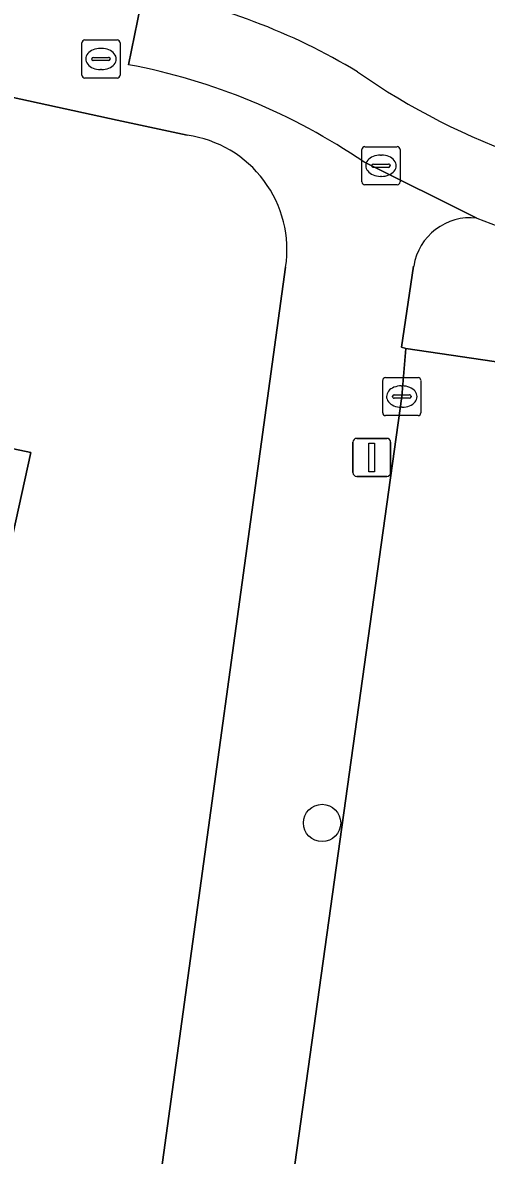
# Model space of a CAD drawing. Extents: x 162172 to 163187, y 382874 to 383685.
# Drawn here: x 163098.41 to 163110.59, y 383020.47 to 383050.22 of the extents above; entities that cross this region are included whole.
import ezdxf

# ---------------------------------------------------------------- set-up
doc = ezdxf.new("R2010")
doc.units = 0
for name, color, linetype in [('IMGEO_Berm_groen', 7, 'Continuous'), ('IMGEO_Boom', 7, 'Continuous'), ('IMGEO_Brandkraan', 7, 'Continuous'), ('IMGEO_Erf', 7, 'Continuous'), ('IMGEO_Kolk', 7, 'Continuous'), ('IMGEO_Lichtmast', 7, 'Continuous'), ('IMGEO_Pand', 7, 'Continuous'), ('IMGEO_Parkeervlak_open', 7, 'Continuous'), ('IMGEO_Rijbaan_lokaal_open', 7, 'Continuous'), ('IMGEO_Voetpad_open', 7, 'Continuous')]:
    doc.layers.add(name, color=color, linetype=linetype)

msp = doc.modelspace()

# ---------------------------------------------------------------- linework, layer by layer
at = {"layer": 'IMGEO_Berm_groen'}
msp.add_lwpolyline([(163108.684, 383043.824), (163108.365, 383041.696), (163108.479, 383041.665), (163116.626, 383040.467), (163114.374, 383024.162), (163120.155, 383024.119), (163125.052, 383037.224), (163123.246, 383037.921), (163124.271, 383040.743)], dxfattribs=at)
for centre, radius, start, end in [((163110.173, 383043.589), 1.507, 83.3954, 171.0253), ((163117.733, 383063.668), 19.996, 248.3206, 266.2243)]:
    msp.add_arc(centre, radius, start, end, dxfattribs=at)
at = {"layer": 'IMGEO_Boom'}
msp.add_circle((163106.279, 383029.201), 0.489, dxfattribs=at)
at = {"layer": 'IMGEO_Brandkraan'}
for p, q in [((163099.971, 383048.84), (163099.971, 383049.692)), ((163100.046, 383049.766), (163100.898, 383049.766)), ((163100.972, 383049.692), (163100.972, 383048.84)), ((163100.459, 383049.546), (163100.484, 383049.546)), ((163100.23, 383049.26), (163100.23, 383049.272)), ((163100.668, 383049.223), (163100.27, 383049.223)), ((163100.273, 383049.309), (163100.671, 383049.309)), ((163100.714, 383049.272), (163100.714, 383049.26)), ((163100.482, 383048.986), (163100.457, 383048.986)), ((163100.898, 383048.766), (163100.046, 383048.766)), ((163107.326, 383046.037), (163107.326, 383046.889)), ((163107.401, 383046.963), (163108.253, 383046.963)), ((163107.814, 383046.743), (163107.839, 383046.743)), ((163108.327, 383046.889), (163108.327, 383046.037)), ((163107.585, 383046.457), (163107.585, 383046.469)), ((163108.023, 383046.42), (163107.625, 383046.42)), ((163107.628, 383046.506), (163108.026, 383046.506)), ((163108.069, 383046.469), (163108.069, 383046.457)), ((163107.837, 383046.183), (163107.812, 383046.183)), ((163108.253, 383045.963), (163107.401, 383045.963))]:
    msp.add_line(p, q, dxfattribs=at)
for points in [[(163099.971, 383048.84), (163099.971, 383049.692)], [(163100.046, 383049.766), (163100.898, 383049.766)], [(163100.972, 383049.692), (163100.972, 383048.84)], [(163100.898, 383048.766), (163100.046, 383048.766)], [(163107.326, 383046.037), (163107.326, 383046.889)], [(163107.401, 383046.963), (163108.253, 383046.963)], [(163108.327, 383046.889), (163108.327, 383046.037)], [(163108.253, 383045.963), (163107.401, 383045.963)]]:
    msp.add_lwpolyline(points, dxfattribs=at)
for centre, radius, start, end in [((163100.048, 383049.69), 0.0765, 91.552, 178.448), ((163100.048, 383049.69), 0.0765, 91.552, 178.448), ((163100.896, 383049.69), 0.0765, 1.552, 88.448), ((163100.896, 383049.69), 0.0765, 1.552, 88.448), ((163100.27, 383049.269), 0.0403, 85.8775, 175.7526), ((163100.267, 383049.259), 0.0366, 178.938, 274.7102), ((163100.671, 383049.266), 0.043, 264.8664, 352.4533), ((163100.675, 383049.271), 0.0386, 1.7309, 96.639), ((163100.048, 383048.842), 0.0765, 181.552, 268.448), ((163100.048, 383048.842), 0.0765, 181.552, 268.448), ((163100.896, 383048.842), 0.0765, 271.552, 358.448), ((163100.896, 383048.842), 0.0765, 271.552, 358.448), ((163107.403, 383046.887), 0.0765, 91.552, 178.448), ((163107.403, 383046.887), 0.0765, 91.552, 178.448), ((163108.251, 383046.887), 0.0765, 1.552, 88.448), ((163108.251, 383046.887), 0.0765, 1.552, 88.448), ((163107.625, 383046.466), 0.0403, 85.8775, 175.7526), ((163107.622, 383046.456), 0.0366, 178.938, 274.7102), ((163108.026, 383046.463), 0.043, 264.8664, 352.4533), ((163108.03, 383046.468), 0.0386, 1.7309, 96.639), ((163107.403, 383046.039), 0.0765, 181.552, 268.448), ((163107.403, 383046.039), 0.0765, 181.552, 268.448), ((163108.251, 383046.039), 0.0765, 271.552, 358.448), ((163108.251, 383046.039), 0.0765, 271.552, 358.448)]:
    msp.add_arc(centre, radius, start, end, dxfattribs=at)
for centre, major_axis, ratio, start_param, end_param in [((163100.458, 383049.266), (-0.387, 0.002), 0.722429, 4.712389, 7.853982), ((163100.483, 383049.266), (-0.39, 0.002), 0.717154, 1.570796, 4.712389), ((163107.813, 383046.463), (-0.387, 0.002), 0.722429, 4.712389, 7.853982), ((163107.838, 383046.463), (-0.39, 0.002), 0.717154, 1.570796, 4.712389)]:
    msp.add_ellipse(centre, major_axis=major_axis, ratio=ratio, start_param=start_param, end_param=end_param, dxfattribs=at)
at = {"layer": 'IMGEO_Erf'}
for points in [[(163102.739, 383047.263), (163100.899, 383047.662), (163090.563, 383049.905), (163088.206, 383050.416), (163083.554, 383051.437), (163068.099, 383054.827), (163062.946, 383055.966), (163057.944, 383057.071), (163048.334, 383059.191), (163036.516, 383061.806), (163026.73, 383063.968), (163002.591, 383069.27), (163000.922, 383069.638), (162977.741, 383074.752), (162971.959, 383048.605), (162942.628, 383055.325), (162944.668, 383064.642), (162947.278, 383076.561), (162948.226, 383080.889), (162947.574, 383081.031), (162947.646, 383081.347), (162942.934, 383082.386), (162889.983, 383094.114)], [(163098.172, 383039.026), (163098.631, 383038.933), (163096.551, 383029.516), (163093.637, 383030.155), (163092.186, 383030.473), (163088.911, 383015.365), (163090.381, 383015.036), (163095.779, 383013.826), (163092.68, 383000), (163090.912, 382992.113), (163093.008, 382991.643), (163092.948, 382991.201), (163097.992, 382990.342), (163099.312, 383000), (163102.12, 383020.545), (163105.322, 383043.799)]]:
    msp.add_lwpolyline(points, dxfattribs=at)
msp.add_arc((163102.316, 383044.253), 3.04, 351.4172, 82.0043, dxfattribs=at)
at = {"layer": 'IMGEO_Kolk'}
for p, q in [((163107.872, 383039.974), (163107.872, 383040.826)), ((163107.947, 383040.9), (163108.799, 383040.9)), ((163108.873, 383040.826), (163108.873, 383039.974)), ((163108.36, 383040.68), (163108.385, 383040.68)), ((163108.131, 383040.394), (163108.131, 383040.406)), ((163108.569, 383040.357), (163108.171, 383040.357)), ((163108.174, 383040.443), (163108.572, 383040.443)), ((163108.615, 383040.406), (163108.615, 383040.394)), ((163108.799, 383039.9), (163107.947, 383039.9)), ((163108.383, 383040.12), (163108.358, 383040.12))]:
    msp.add_line(p, q, dxfattribs=at)
for points in [[(163107.872, 383039.974), (163107.872, 383040.826)], [(163107.947, 383040.9), (163108.799, 383040.9)], [(163108.873, 383040.826), (163108.873, 383039.974)], [(163108.799, 383039.9), (163107.947, 383039.9)]]:
    msp.add_lwpolyline(points, dxfattribs=at)
for centre, radius, start, end in [((163107.949, 383040.824), 0.0765, 91.552, 178.448), ((163107.949, 383040.824), 0.0765, 91.552, 178.448), ((163108.797, 383040.824), 0.0765, 1.552, 88.448), ((163108.797, 383040.824), 0.0765, 1.552, 88.448), ((163108.171, 383040.403), 0.0403, 85.8775, 175.7526), ((163108.168, 383040.393), 0.0366, 178.938, 274.7102), ((163108.572, 383040.4), 0.043, 264.8664, 352.4533), ((163108.576, 383040.405), 0.0386, 1.7309, 96.639), ((163107.949, 383039.976), 0.0765, 181.552, 268.448), ((163107.949, 383039.976), 0.0765, 181.552, 268.448), ((163108.797, 383039.976), 0.0765, 271.552, 358.448), ((163108.797, 383039.976), 0.0765, 271.552, 358.448)]:
    msp.add_arc(centre, radius, start, end, dxfattribs=at)
for centre, major_axis, ratio, start_param, end_param in [((163108.359, 383040.4), (-0.387, 0.002), 0.722429, 4.712389, 7.853982), ((163108.384, 383040.4), (-0.39, 0.002), 0.717154, 1.570796, 4.712389)]:
    msp.add_ellipse(centre, major_axis=major_axis, ratio=ratio, start_param=start_param, end_param=end_param, dxfattribs=at)
at = {"layer": 'IMGEO_Lichtmast'}
for p, q in [((163107.19, 383039.302), (163107.98, 383039.302)), ((163107.98, 383039.302), (163107.19, 383039.302)), ((163107.09, 383038.402), (163107.09, 383039.202)), ((163107.09, 383039.202), (163107.09, 383038.402)), ((163108.08, 383039.202), (163108.08, 383038.402)), ((163108.08, 383038.402), (163108.08, 383039.202)), ((163107.98, 383038.302), (163107.19, 383038.302)), ((163107.19, 383038.302), (163107.98, 383038.302))]:
    msp.add_line(p, q, dxfattribs=at)
msp.add_lwpolyline([(163107.51, 383039.177), (163107.66, 383039.177), (163107.66, 383038.427), (163107.51, 383038.427), (163107.51, 383039.177)], dxfattribs=at)
for centre, start, end in [((163107.19, 383039.202), 90, 180), ((163107.19, 383039.202), 90, 180), ((163107.98, 383039.202), 0, 90), ((163107.98, 383039.202), 360, 90), ((163107.19, 383038.402), 180, 270), ((163107.19, 383038.402), 180, 270), ((163107.98, 383038.402), 270, 0), ((163107.98, 383038.402), 270, 0)]:
    msp.add_arc(centre, 0.1, start, end, dxfattribs=at)
at = {"layer": 'IMGEO_Pand'}
msp.add_lwpolyline([(163092.186, 383030.473), (163093.637, 383030.155), (163096.551, 383029.516), (163098.631, 383038.933), (163098.172, 383039.026)], dxfattribs=at)
at = {"layer": 'IMGEO_Parkeervlak_open'}
msp.add_lwpolyline([(163111.846, 383006.708), (163112.099, 383007.718), (163112.775, 383012.95), (163113.236, 383016.27), (163117.406, 383013.827), (163117.673, 383017.534), (163120.155, 383024.119), (163114.374, 383024.162), (163116.626, 383040.467), (163108.479, 383041.665), (163108.374, 383040.4), (163104.732, 383014.26), (163102.802, 383000), (163101.432, 382989.882), (163105.315, 382988.417), (163109.451, 383000), (163110.871, 383003.977)], close=True, dxfattribs=at)
at = {"layer": 'IMGEO_Rijbaan_lokaal_open'}
for centre, radius, start, end in [((163098.681, 383034.784), 16.518, 58.9041, 79.8498), ((163117.39, 383063.424), 17.712, 234.9257, 267.3846)]:
    msp.add_arc(centre, radius, start, end, dxfattribs=at)
at = {"layer": 'IMGEO_Voetpad_open'}
for points in [[(163101.197, 383049.116), (163101.592, 383051.043), (163101.354, 383051.086), (163086.106, 383054.458), (163084.272, 383054.851), (163083.554, 383051.437), (163088.206, 383050.416), (163090.563, 383049.905), (163100.899, 383047.662), (163102.739, 383047.263)], [(163101.592, 383051.043), (163101.197, 383049.116)], [(163107.374, 383046.564), (163110.346, 383045.086)], [(163110.346, 383045.086), (163107.374, 383046.564)], [(163105.322, 383043.799), (163102.12, 383020.545), (163099.312, 383000), (163097.992, 382990.342), (163097.909, 382989.737), (163101.209, 382989.271), (163101.285, 382989.906), (163101.432, 382989.882), (163102.802, 383000), (163104.732, 383014.26), (163108.374, 383040.4), (163108.479, 383041.665), (163108.365, 383041.696), (163108.684, 383043.824)]]:
    msp.add_lwpolyline(points, dxfattribs=at)
for centre, radius, start, end in [((163098.681, 383034.784), 16.518, 58.9041, 79.8498), ((163098.196, 383033.1), 16.294, 55.7178, 79.3867), ((163098.196, 383033.1), 16.294, 55.7178, 79.3867), ((163117.39, 383063.424), 17.712, 234.9257, 267.3846), ((163102.316, 383044.253), 3.04, 351.4172, 82.0043), ((163110.173, 383043.589), 1.507, 83.3954, 171.0253), ((163117.733, 383063.668), 19.996, 248.3206, 266.2243)]:
    msp.add_arc(centre, radius, start, end, dxfattribs=at)

doc.saveas('drawing.dxf')
